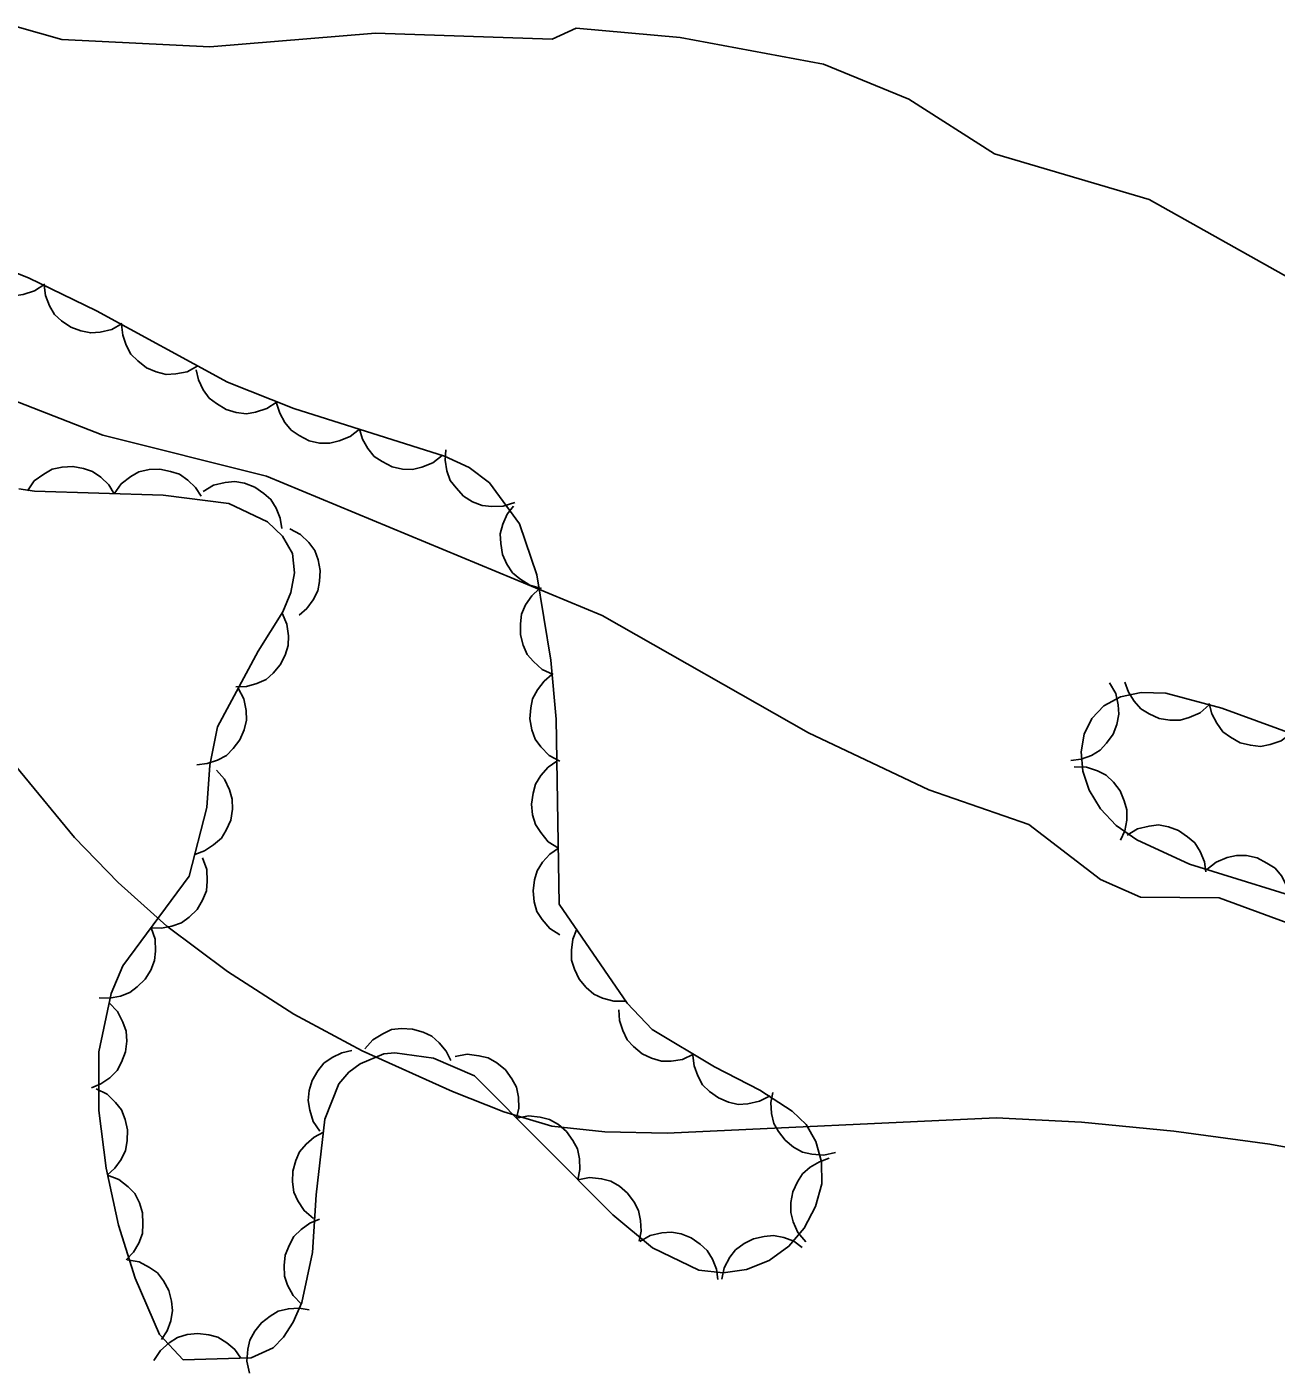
# Model space of a CAD drawing. Extents: x 336540 to 340074, y 5572036 to 5573747.
# Drawn here: x 338047.21 to 338090.33, y 5572346.81 to 5572393.3 of the extents above; entities that cross this region are included whole.
import ezdxf

# ---------------------------------------------------------------- set-up
doc = ezdxf.new("R2010")
doc.units = 0
doc.layers.add('Niveau 2', color=7, linetype='Continuous')
doc.layers.add('Niveau 44', color=7, linetype='Continuous')

msp = doc.modelspace()

# ---------------------------------------------------------------- linework, layer by layer
at = {"layer": 'Niveau 2'}
for points in [[(338092.57, 5572383.62), (338085.94, 5572387.34), (338080.6, 5572388.92), (338077.65, 5572390.8), (338074.7, 5572392.01), (338069.76, 5572392.93), (338066.17, 5572393.26), (338065.34, 5572392.88), (338059.24, 5572393.09), (338053.52, 5572392.61), (338048.41, 5572392.87), (338046.87, 5572393.3), (338043.53, 5572392.79), (338040.03, 5572391.42)], [(338040.03, 5572391.42), (338038.57, 5572390.16), (338038.49, 5572388.79), (338038.99, 5572385.44), (338039.38, 5572384.44), (338041.36, 5572382.5), (338049.82, 5572379.2), (338055.47, 5572377.79), (338067.06, 5572372.97), (338074.19, 5572368.92), (338078.34, 5572366.95), (338081.79, 5572365.75)], [(338045.08, 5572369.87), (338048.85, 5572365.31), (338050.35, 5572363.75), (338052.03, 5572362.24), (338054.13, 5572360.68), (338056.42, 5572359.21), (338058.78, 5572357.94), (338061.9, 5572356.54), (338063.67, 5572355.83), (338065.33, 5572355.34), (338067.15, 5572355.14), (338069.31, 5572355.09), (338080.66, 5572355.62), (338083.61, 5572355.47), (338086.8, 5572355.17), (338090.11, 5572354.71), (338098.73, 5572353.14)], [(338081.79, 5572365.75), (338084.26, 5572363.86), (338085.65, 5572363.25), (338088.36, 5572363.22), (338092.84, 5572361.58)]]:
    msp.add_lwpolyline(points, dxfattribs=at)
at = {"layer": 'Niveau 44'}
for points in [[(338074.63, 5572354.11), (338074.44, 5572354.81), (338074.1, 5572355.4), (338073.62, 5572355.86), (338072.5, 5572356.58), (338070.94, 5572357.39), (338068.79, 5572358.67), (338067.93, 5572359.58), (338065.58, 5572363), (338065.47, 5572369.39), (338065.29, 5572371.43), (338064.81, 5572374.38), (338064.21, 5572376.14), (338063.17, 5572377.55), (338062.47, 5572378.08), (338061.62, 5572378.48), (338056.42, 5572380.12), (338054.13, 5572381.03), (338049.61, 5572383.49), (338047.26, 5572384.64), (338044.94, 5572385.56)], [(338047.82, 5572384.42), (338047.47, 5572384.18), (338047.08, 5572384.06), (338046.76, 5572384.01), (338046.41, 5572384.05), (338046.06, 5572384.15), (338045.73, 5572384.35), (338045.47, 5572384.55), (338045.27, 5572384.84), (338045.11, 5572385.17), (338045.03, 5572385.52)], [(338050.49, 5572383.06), (338050.13, 5572382.85), (338049.73, 5572382.76), (338049.41, 5572382.73), (338049.06, 5572382.8), (338048.72, 5572382.93), (338048.4, 5572383.15), (338048.16, 5572383.37), (338047.98, 5572383.67), (338047.85, 5572384.02), (338047.8, 5572384.38)], [(338053.11, 5572381.59), (338052.74, 5572381.39), (338052.34, 5572381.32), (338052.01, 5572381.3), (338051.67, 5572381.39), (338051.33, 5572381.53), (338051.03, 5572381.77), (338050.79, 5572382), (338050.63, 5572382.31), (338050.51, 5572382.66), (338050.47, 5572383.02)], [(338055.84, 5572380.35), (338055.49, 5572380.12), (338055.1, 5572380), (338054.78, 5572379.94), (338054.43, 5572379.98), (338054.08, 5572380.09), (338053.75, 5572380.29), (338053.49, 5572380.48), (338053.29, 5572380.77), (338053.13, 5572381.11), (338053.05, 5572381.46)], [(338058.68, 5572379.41), (338058.36, 5572379.15), (338057.98, 5572379), (338057.66, 5572378.92), (338057.31, 5572378.93), (338056.95, 5572379.01), (338056.6, 5572379.19), (338056.33, 5572379.37), (338056.11, 5572379.64), (338055.93, 5572379.96), (338055.82, 5572380.31)], [(338061.54, 5572378.5), (338061.22, 5572378.24), (338060.84, 5572378.1), (338060.52, 5572378.02), (338060.17, 5572378.03), (338059.81, 5572378.11), (338059.47, 5572378.29), (338059.19, 5572378.47), (338058.97, 5572378.74), (338058.79, 5572379.06), (338058.68, 5572379.41)], [(338064.05, 5572376.88), (338063.65, 5572376.75), (338063.25, 5572376.74), (338062.92, 5572376.77), (338062.59, 5572376.9), (338062.28, 5572377.1), (338062.02, 5572377.38), (338061.82, 5572377.64), (338061.7, 5572377.97), (338061.64, 5572378.34), (338061.66, 5572378.69)], [(338047.22, 5572377.28), (338047.46, 5572377.62), (338047.79, 5572377.86), (338048.08, 5572378.03), (338048.42, 5572378.1), (338048.79, 5572378.12), (338049.16, 5572378.05), (338049.47, 5572377.95), (338049.76, 5572377.75), (338050.03, 5572377.49), (338050.22, 5572377.18)], [(338050.22, 5572377.18), (338050.46, 5572377.52), (338050.79, 5572377.77), (338051.07, 5572377.93), (338051.42, 5572378.01), (338051.79, 5572378.03), (338052.16, 5572377.95), (338052.47, 5572377.86), (338052.76, 5572377.65), (338053.02, 5572377.39), (338053.22, 5572377.09)], [(338053.29, 5572377.26), (338053.65, 5572377.47), (338054.05, 5572377.57), (338054.38, 5572377.6), (338054.72, 5572377.54), (338055.07, 5572377.41), (338055.38, 5572377.19), (338055.63, 5572376.98), (338055.81, 5572376.68), (338055.95, 5572376.33), (338056, 5572375.98)], [(338046.92, 5572377.35), (338047.47, 5572377.27), (338051.91, 5572377.13), (338054.18, 5572376.84), (338055.51, 5572376.21), (338056.03, 5572375.71), (338056.37, 5572375.11), (338056.44, 5572374.45), (338056.31, 5572373.77), (338056.04, 5572373.1), (338055.19, 5572371.74), (338053.78, 5572369.13), (338053.52, 5572367.8), (338053.42, 5572366.34), (338052.81, 5572363.97), (338050.52, 5572360.88), (338050.11, 5572359.92), (338049.69, 5572357.9), (338049.69, 5572355.88), (338049.94, 5572353.89), (338050.37, 5572351.92), (338050.94, 5572350.09), (338051.78, 5572348.14), (338052.6, 5572347.27), (338054.95, 5572347.34), (338055.71, 5572347.68), (338056.06, 5572348.05), (338056.4, 5572348.57), (338056.69, 5572349.25), (338057.06, 5572350.97), (338057.19, 5572352.97), (338057.49, 5572355.58), (338057.97, 5572356.8), (338058.32, 5572357.2), (338058.71, 5572357.49), (338059.52, 5572357.83), (338059.9, 5572357.87), (338061.24, 5572357.69), (338062.66, 5572357.07), (338067.43, 5572352.27), (338068.8, 5572351.14), (338070.4, 5572350.36), (338071.24, 5572350.27), (338072.05, 5572350.39), (338072.83, 5572350.7), (338073.51, 5572351.19), (338074.04, 5572351.82), (338074.43, 5572352.56), (338074.65, 5572353.34), (338074.63, 5572354.11)], [(338064.97, 5572373.91), (338064.57, 5572374.02), (338064.22, 5572374.24), (338063.97, 5572374.45), (338063.77, 5572374.75), (338063.62, 5572375.08), (338063.56, 5572375.46), (338063.54, 5572375.79), (338063.63, 5572376.13), (338063.78, 5572376.47), (338064, 5572376.75)], [(338056.28, 5572375.97), (338056.65, 5572375.77), (338056.94, 5572375.49), (338057.14, 5572375.22), (338057.26, 5572374.89), (338057.33, 5572374.53), (338057.31, 5572374.15), (338057.25, 5572373.83), (338057.09, 5572373.52), (338056.87, 5572373.22), (338056.6, 5572372.99)], [(338065.37, 5572370.93), (338064.99, 5572371.11), (338064.69, 5572371.38), (338064.47, 5572371.63), (338064.33, 5572371.95), (338064.24, 5572372.31), (338064.24, 5572372.69), (338064.28, 5572373.02), (338064.42, 5572373.34), (338064.63, 5572373.65), (338064.89, 5572373.89)], [(338056.01, 5572373.05), (338056.18, 5572372.67), (338056.23, 5572372.27), (338056.22, 5572371.94), (338056.12, 5572371.6), (338055.95, 5572371.27), (338055.7, 5572370.98), (338055.46, 5572370.76), (338055.14, 5572370.62), (338054.78, 5572370.52), (338054.42, 5572370.51)], [(338065.6, 5572367.94), (338065.23, 5572368.14), (338064.95, 5572368.44), (338064.75, 5572368.7), (338064.63, 5572369.03), (338064.57, 5572369.4), (338064.6, 5572369.78), (338064.66, 5572370.1), (338064.83, 5572370.41), (338065.06, 5572370.7), (338065.33, 5572370.93)], [(338054.5, 5572370.46), (338054.69, 5572370.09), (338054.77, 5572369.69), (338054.78, 5572369.36), (338054.7, 5572369.02), (338054.56, 5572368.68), (338054.32, 5572368.38), (338054.09, 5572368.14), (338053.78, 5572367.98), (338053.43, 5572367.86), (338053.07, 5572367.82)], [(338084.58, 5572370.65), (338084.79, 5572370.28), (338084.88, 5572369.89), (338084.9, 5572369.56), (338084.83, 5572369.21), (338084.7, 5572368.87), (338084.47, 5572368.56), (338084.25, 5572368.32), (338083.95, 5572368.14), (338083.6, 5572368.01), (338083.24, 5572367.97)], [(338088.01, 5572369.89), (338087.7, 5572369.61), (338087.32, 5572369.45), (338087.01, 5572369.36), (338086.66, 5572369.36), (338086.29, 5572369.42), (338085.94, 5572369.58), (338085.66, 5572369.75), (338085.43, 5572370.01), (338085.23, 5572370.33), (338085.11, 5572370.67)], [(338094.09, 5572367.71), (338088.45, 5572369.77), (338086.52, 5572370.29), (338085.67, 5572370.31), (338084.95, 5572370.16), (338084.38, 5572369.85), (338083.97, 5572369.42), (338083.7, 5572368.88), (338083.6, 5572368.26), (338083.66, 5572367.6), (338083.87, 5572366.94), (338084.27, 5572366.3), (338084.81, 5572365.72), (338085.52, 5572365.23), (338087.34, 5572364.38), (338092.09, 5572362.91)], [(338090.84, 5572368.9), (338090.5, 5572368.65), (338090.12, 5572368.52), (338089.79, 5572368.45), (338089.44, 5572368.49), (338089.09, 5572368.58), (338088.75, 5572368.77), (338088.49, 5572368.96), (338088.28, 5572369.25), (338088.11, 5572369.58), (338088.02, 5572369.93)], [(338065.55, 5572364.94), (338065.2, 5572365.16), (338064.94, 5572365.48), (338064.76, 5572365.75), (338064.66, 5572366.09), (338064.62, 5572366.46), (338064.68, 5572366.84), (338064.76, 5572367.15), (338064.95, 5572367.45), (338065.2, 5572367.73), (338065.5, 5572367.94)], [(338083.36, 5572367.75), (338083.78, 5572367.74), (338084.16, 5572367.61), (338084.46, 5572367.46), (338084.71, 5572367.22), (338084.94, 5572366.92), (338085.08, 5572366.57), (338085.17, 5572366.26), (338085.17, 5572365.9), (338085.1, 5572365.54), (338084.95, 5572365.21)], [(338053.75, 5572367.63), (338054.03, 5572367.32), (338054.2, 5572366.95), (338054.29, 5572366.63), (338054.3, 5572366.28), (338054.24, 5572365.91), (338054.08, 5572365.56), (338053.92, 5572365.28), (338053.65, 5572365.05), (338053.34, 5572364.85), (338053, 5572364.72)], [(338085.18, 5572365.39), (338085.54, 5572365.6), (338085.94, 5572365.7), (338086.27, 5572365.74), (338086.61, 5572365.67), (338086.96, 5572365.55), (338087.27, 5572365.33), (338087.52, 5572365.12), (338087.71, 5572364.82), (338087.85, 5572364.47), (338087.9, 5572364.12)], [(338065.6, 5572361.94), (338065.25, 5572362.16), (338064.99, 5572362.48), (338064.81, 5572362.75), (338064.71, 5572363.09), (338064.68, 5572363.46), (338064.73, 5572363.84), (338064.82, 5572364.15), (338065, 5572364.45), (338065.25, 5572364.73), (338065.55, 5572364.94)], [(338053.27, 5572364.6), (338053.41, 5572364.2), (338053.43, 5572363.8), (338053.4, 5572363.47), (338053.27, 5572363.14), (338053.08, 5572362.82), (338052.8, 5572362.56), (338052.54, 5572362.36), (338052.21, 5572362.24), (338051.85, 5572362.17), (338051.49, 5572362.19)], [(338087.93, 5572364.2), (338088.26, 5572364.46), (338088.64, 5572364.61), (338088.96, 5572364.69), (338089.31, 5572364.68), (338089.67, 5572364.6), (338090.01, 5572364.42), (338090.29, 5572364.25), (338090.51, 5572363.98), (338090.69, 5572363.65), (338090.8, 5572363.31)], [(338051.49, 5572362.19), (338051.63, 5572361.79), (338051.64, 5572361.38), (338051.61, 5572361.06), (338051.48, 5572360.73), (338051.29, 5572360.41), (338051.01, 5572360.15), (338050.76, 5572359.95), (338050.43, 5572359.83), (338050.06, 5572359.76), (338049.7, 5572359.77)], [(338067.88, 5572359.65), (338067.46, 5572359.65), (338067.07, 5572359.76), (338066.77, 5572359.9), (338066.51, 5572360.13), (338066.27, 5572360.41), (338066.11, 5572360.76), (338066, 5572361.07), (338066, 5572361.42), (338066.05, 5572361.79), (338066.18, 5572362.12)], [(338050.04, 5572359.6), (338050.33, 5572359.3), (338050.52, 5572358.93), (338050.63, 5572358.62), (338050.65, 5572358.27), (338050.61, 5572357.91), (338050.47, 5572357.55), (338050.32, 5572357.26), (338050.07, 5572357.01), (338049.76, 5572356.8), (338049.43, 5572356.66)], [(338070.22, 5572357.82), (338069.84, 5572357.64), (338069.44, 5572357.58), (338069.11, 5572357.58), (338068.77, 5572357.68), (338068.44, 5572357.84), (338068.14, 5572358.09), (338067.92, 5572358.32), (338067.77, 5572358.64), (338067.66, 5572358.99), (338067.64, 5572359.35)], [(338058.87, 5572358.01), (338059.14, 5572358.32), (338059.49, 5572358.53), (338059.79, 5572358.67), (338060.14, 5572358.71), (338060.51, 5572358.69), (338060.88, 5572358.58), (338061.18, 5572358.45), (338061.44, 5572358.22), (338061.68, 5572357.93), (338061.84, 5572357.61)], [(338057.32, 5572355.16), (338057.09, 5572355.5), (338056.97, 5572355.89), (338056.91, 5572356.22), (338056.95, 5572356.57), (338057.05, 5572356.92), (338057.25, 5572357.25), (338057.45, 5572357.51), (338057.74, 5572357.71), (338058.07, 5572357.87), (338058.42, 5572357.95)], [(338061.99, 5572357.74), (338062.4, 5572357.82), (338062.81, 5572357.77), (338063.13, 5572357.7), (338063.43, 5572357.52), (338063.72, 5572357.28), (338063.94, 5572356.97), (338064.1, 5572356.68), (338064.17, 5572356.34), (338064.18, 5572355.96), (338064.11, 5572355.61)], [(338072.86, 5572356.39), (338072.49, 5572356.2), (338072.09, 5572356.11), (338071.76, 5572356.09), (338071.42, 5572356.17), (338071.08, 5572356.31), (338070.77, 5572356.54), (338070.53, 5572356.76), (338070.36, 5572357.07), (338070.24, 5572357.42), (338070.19, 5572357.78)], [(338049.6, 5572356.63), (338049.97, 5572356.44), (338050.26, 5572356.16), (338050.47, 5572355.9), (338050.6, 5572355.57), (338050.68, 5572355.21), (338050.66, 5572354.83), (338050.61, 5572354.5), (338050.46, 5572354.19), (338050.24, 5572353.89), (338049.97, 5572353.65)], [(338075.12, 5572354.43), (338074.71, 5572354.34), (338074.3, 5572354.37), (338073.98, 5572354.44), (338073.67, 5572354.61), (338073.38, 5572354.85), (338073.15, 5572355.15), (338072.99, 5572355.43), (338072.91, 5572355.78), (338072.89, 5572356.15), (338072.95, 5572356.5)], [(338064.11, 5572355.61), (338064.52, 5572355.69), (338064.92, 5572355.65), (338065.24, 5572355.57), (338065.55, 5572355.39), (338065.83, 5572355.15), (338066.05, 5572354.84), (338066.21, 5572354.55), (338066.28, 5572354.21), (338066.29, 5572353.84), (338066.22, 5572353.48)], [(338057.1, 5572352.15), (338056.78, 5572352.42), (338056.56, 5572352.76), (338056.42, 5572353.06), (338056.37, 5572353.41), (338056.38, 5572353.78), (338056.49, 5572354.15), (338056.61, 5572354.45), (338056.84, 5572354.72), (338057.12, 5572354.96), (338057.44, 5572355.13)], [(338074.09, 5572351.34), (338073.82, 5572351.66), (338073.66, 5572352.03), (338073.57, 5572352.35), (338073.57, 5572352.7), (338073.64, 5572353.07), (338073.81, 5572353.41), (338073.98, 5572353.69), (338074.24, 5572353.92), (338074.56, 5572354.11), (338074.9, 5572354.23)], [(338049.99, 5572353.65), (338050.38, 5572353.5), (338050.7, 5572353.24), (338050.93, 5572353.01), (338051.09, 5572352.69), (338051.2, 5572352.34), (338051.21, 5572351.96), (338051.19, 5572351.63), (338051.07, 5572351.3), (338050.88, 5572350.98), (338050.63, 5572350.72)], [(338066.22, 5572353.48), (338066.63, 5572353.56), (338067.04, 5572353.52), (338067.36, 5572353.44), (338067.66, 5572353.26), (338067.94, 5572353.02), (338068.17, 5572352.71), (338068.32, 5572352.42), (338068.39, 5572352.08), (338068.41, 5572351.71), (338068.34, 5572351.36)], [(338056.68, 5572349.19), (338056.39, 5572349.49), (338056.2, 5572349.85), (338056.1, 5572350.16), (338056.08, 5572350.52), (338056.12, 5572350.88), (338056.27, 5572351.24), (338056.42, 5572351.53), (338056.67, 5572351.77), (338056.97, 5572351.99), (338057.31, 5572352.12)], [(338068.36, 5572351.35), (338068.72, 5572351.56), (338069.12, 5572351.65), (338069.45, 5572351.68), (338069.79, 5572351.62), (338070.14, 5572351.48), (338070.45, 5572351.26), (338070.69, 5572351.04), (338070.87, 5572350.74), (338071.01, 5572350.4), (338071.06, 5572350.04)], [(338071.19, 5572350.05), (338071.27, 5572350.45), (338071.47, 5572350.81), (338071.67, 5572351.07), (338071.96, 5572351.28), (338072.29, 5572351.45), (338072.66, 5572351.53), (338072.98, 5572351.56), (338073.33, 5572351.49), (338073.68, 5572351.36), (338073.97, 5572351.15)], [(338050.67, 5572350.72), (338051.08, 5572350.65), (338051.44, 5572350.46), (338051.71, 5572350.27), (338051.92, 5572349.99), (338052.1, 5572349.66), (338052.19, 5572349.29), (338052.23, 5572348.97), (338052.17, 5572348.62), (338052.05, 5572348.27), (338051.85, 5572347.97)], [(338054.89, 5572346.81), (338054.8, 5572347.22), (338054.83, 5572347.63), (338054.9, 5572347.95), (338055.07, 5572348.26), (338055.3, 5572348.55), (338055.6, 5572348.78), (338055.88, 5572348.95), (338056.23, 5572349.03), (338056.6, 5572349.05), (338056.95, 5572348.99)], [(338051.59, 5572347.24), (338051.81, 5572347.59), (338052.12, 5572347.86), (338052.4, 5572348.04), (338052.74, 5572348.14), (338053.1, 5572348.18), (338053.48, 5572348.13), (338053.8, 5572348.05), (338054.1, 5572347.86), (338054.38, 5572347.62), (338054.59, 5572347.33)]]:
    msp.add_lwpolyline(points, dxfattribs=at)

doc.saveas('drawing.dxf')
